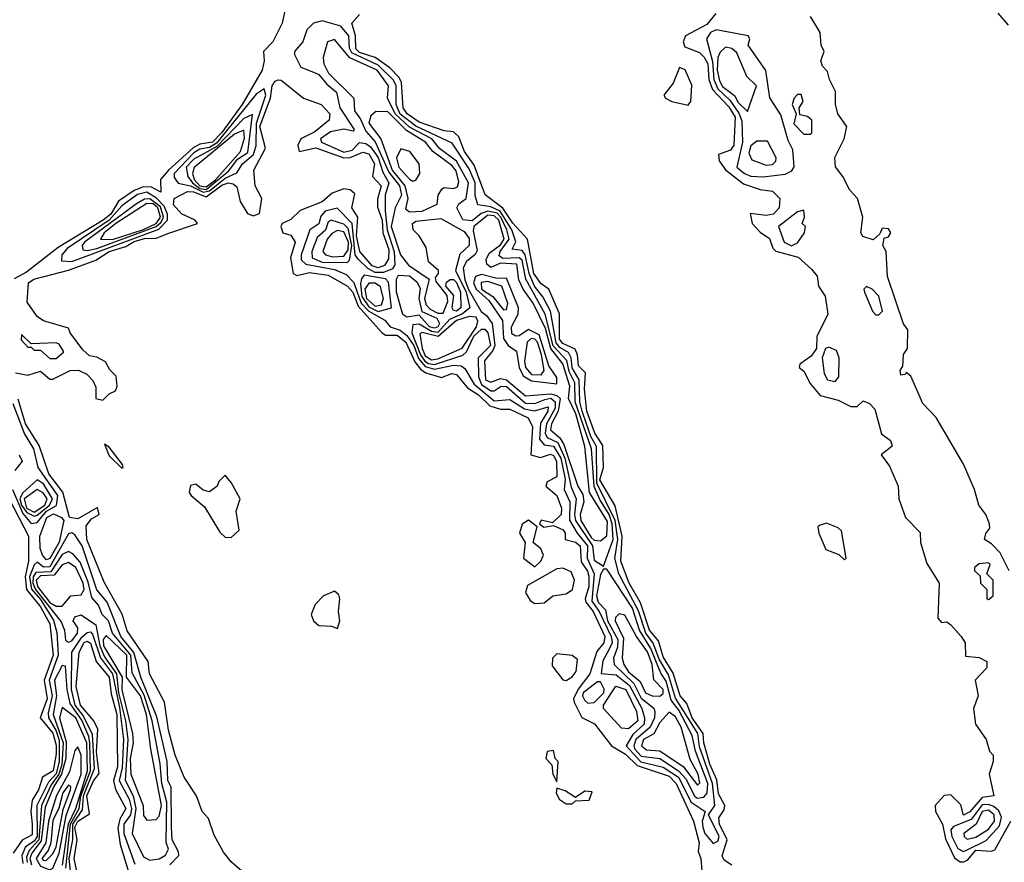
# Model space of a CAD drawing. Extents: x 2889633 to 3052318, y 540750 to 918690.
# Tile 541 of 656: x 2975359 to 2978506, y 836363 to 839056. Entities that reach past the tile are written whole.
import ezdxf

# ---------------------------------------------------------------- set-up
doc = ezdxf.new("R2010")
doc.units = 0

msp = doc.modelspace()

# ---------------------------------------------------------------- linework, layer by layer
at = {"layer": '0CON02XD'}
for points in [[(2976206.7, 839085), (2976197.5, 839045), (2976167.5, 838985), (2976137.5, 838955), (2976140, 838925), (2976134, 838895), (2976070, 838785), (2976005, 838695.6), (2975975, 838664.7), (2975935, 838657.9), (2975913.1, 838646.9), (2975834.4, 838575), (2975809.2, 838545), (2975810, 838505), (2975780.6, 838520.6), (2975755, 838522.3), (2975725, 838510), (2975674.2, 838475.8), (2975649.6, 838435), (2975625.5, 838415), (2975481.9, 838328.1), (2975380.7, 838249.3), (2975341.7, 838228.3)], [(2977575, 836423.3), (2977589.7, 836430.3), (2977594, 836445), (2977560, 836515), (2977580, 836545), (2977572.5, 836615), (2977531.7, 836731.7), (2977526.2, 836775), (2977455, 836887.5), (2977432.3, 836962.3), (2977402.8, 837012.8), (2977383.6, 837063.6), (2977360, 837095), (2977336.8, 837166.8), (2977273.3, 837285), (2977260.9, 837335), (2977270.4, 837395), (2977262.4, 837455), (2977203.6, 837575), (2977202.2, 837692.2), (2977183.7, 837723.7), (2977156.7, 837805), (2977149.2, 837835), (2977147.3, 837905), (2977125, 837944), (2977121.8, 837975), (2977112.4, 837992.4), (2977085, 838008.2), (2977072.9, 838022.9), (2977055.6, 838125), (2977030.8, 838170.8), (2977003.8, 838205), (2976987.3, 838245), (2976974.7, 838304.7), (2976965, 838318), (2976933, 838323), (2976944.2, 838345.8), (2976931.2, 838385), (2976894.4, 838444.4), (2976865, 838458.5), (2976823.3, 838465), (2976814.4, 838494.4), (2976814.5, 838535), (2976795, 838580), (2976741.2, 838661.2), (2976625, 838716.2), (2976575, 838754.6), (2976562.5, 838785), (2976561.5, 838845), (2976553.1, 838863.1), (2976505, 838911.2), (2976420.3, 838950.3), (2976412.7, 838965), (2976410.6, 839005), (2976385, 839035.8), (2976325, 839052.5), (2976297.5, 839045), (2976276.4, 839023.6), (2976263.3, 838985), (2976237.5, 838955), (2976236.7, 838945), (2976257.5, 838905), (2976298, 838888), (2976315, 838881.2), (2976340, 838850), (2976371.2, 838825), (2976382, 838775), (2976427.5, 838705), (2976425, 838700), (2976395, 838706.7), (2976351.9, 838698.1), (2976320, 838675), (2976323.8, 838665), (2976395, 838632.7), (2976420.9, 838639.1), (2976445, 838663.3), (2976465, 838660.8), (2976480, 838650), (2976505, 838615.7), (2976519.1, 838569.1), (2976538.6, 838535), (2976526.9, 838495), (2976527.1, 838445), (2976533.2, 838385), (2976555.4, 838314.6), (2976557.3, 838272.7), (2976550.5, 838259.5), (2976521.7, 838248.3), (2976495, 838248.2), (2976471.1, 838261.1), (2976440.6, 838290.6), (2976431.2, 838305), (2976421.5, 838405), (2976373.3, 838453.3), (2976335, 838444), (2976321.5, 838428.5), (2976315, 838403.3), (2976286.2, 838385), (2976258.6, 838305), (2976258.3, 838288.3), (2976273.3, 838275), (2976365, 838258.1), (2976401.7, 838241.7), (2976426.2, 838216.2), (2976437.1, 838185), (2976450.5, 838150.5), (2976474.3, 838124.3), (2976525.8, 838095.8), (2976543.3, 838075), (2976575, 838064.4), (2976596.6, 838046.6), (2976618.7, 838015), (2976633, 837973), (2976655, 837947.7), (2976685, 837939.6), (2976745, 837951.9), (2976769.5, 837949.5), (2976781.2, 837941.2), (2976811.7, 837891.7), (2976875, 837838.1), (2976925, 837841.9), (2976971.9, 837811.9), (2977004.2, 837805.8), (2977048.3, 837818.3), (2977047.1, 837805), (2977023.4, 837766.6), (2977020, 837715), (2977035, 837697.1), (2977065, 837693.1), (2977088.4, 837655), (2977102.1, 837587.9), (2977098.6, 837555), (2977116.9, 837515), (2977116.2, 837456.2), (2977140, 837415), (2977173.8, 837375), (2977172.5, 837335), (2977194.6, 837285), (2977187.6, 837197.6), (2977210.5, 837165), (2977249.1, 837085), (2977252.2, 837065), (2977241.7, 837041.7), (2977222.6, 837007.4), (2977216.7, 836966.7), (2977265, 836961.9), (2977307.8, 836927.8), (2977346.7, 836855), (2977355.7, 836825), (2977355, 836804), (2977318.9, 836771.1), (2977297.1, 836735), (2977344.1, 836684.1), (2977415, 836667.5), (2977464.4, 836635), (2977505, 836555.7), (2977550, 836525), (2977540, 836495), (2977542, 836475), (2977548.8, 836455), (2977575, 836423.3)], [(2977635, 836353.8), (2977610, 836370), (2977603.8, 836383.8), (2977619.4, 836435), (2977595.6, 836485), (2977593.3, 836505), (2977609.8, 836530.2), (2977611.9, 836545), (2977592.1, 836582.1), (2977587.1, 836627.1), (2977565, 836676.7), (2977545.6, 836745), (2977543.6, 836775), (2977507.5, 836825), (2977491.1, 836871.1), (2977469.4, 836895), (2977447.3, 836967.3), (2977415, 837020), (2977400.4, 837070.4), (2977371.8, 837105), (2977342.5, 837192.5), (2977306.7, 837255), (2977280.5, 837325), (2977284.6, 837405), (2977262.2, 837502.2), (2977212.8, 837585), (2977224.5, 837625), (2977222.2, 837695), (2977196.9, 837735), (2977171.2, 837805), (2977163.8, 837875), (2977167, 837927), (2977145, 837950), (2977141.9, 837985), (2977133.6, 838003.6), (2977095, 838021.5), (2977083.8, 838035), (2977083.6, 838116.4), (2977050, 838195), (2977025, 838212), (2977002.1, 838245), (2976982, 838355), (2976935, 838405.7), (2976903.3, 838453.3), (2976846.4, 838496.4), (2976810.9, 838590.9), (2976780, 838635), (2976762.2, 838682.2), (2976745, 838697.5), (2976715, 838701.4), (2976635, 838728.9), (2976597.5, 838755), (2976584.4, 838775), (2976579.4, 838855), (2976571.8, 838871.8), (2976542.1, 838902.1), (2976495, 838935.6), (2976445, 838951.2), (2976432.7, 838962.7), (2976431.8, 839005), (2976420, 839045), (2976445, 839073.3)], [(2977583.9, 839076.1), (2977555, 839040.8), (2977486.7, 839005), (2977478.8, 838985), (2977485, 838970), (2977531.3, 838951.3), (2977546.8, 838936.8), (2977558.2, 838915), (2977561.5, 838865), (2977572.6, 838832.6), (2977625, 838778.1), (2977645.5, 838745), (2977641.2, 838655), (2977630.7, 838639.3), (2977592.5, 838625), (2977593.8, 838605), (2977615, 838576), (2977671.9, 838531.9), (2977725, 838513.8), (2977765, 838508), (2977788, 838485), (2977786, 838455), (2977767.5, 838435), (2977745, 838430), (2977693.3, 838436.7), (2977700, 838405), (2977725, 838376.7), (2977755, 838356.7), (2977765.7, 838325.7), (2977775, 838316), (2977846.7, 838296.7), (2977888.9, 838258.9), (2977907, 838237), (2977912, 838205), (2977932.7, 838172.7), (2977941.2, 838115), (2977906.8, 838043.2), (2977905.6, 838005), (2977888.7, 837981.3), (2977852.5, 837955), (2977850, 837945), (2977865, 837932.5), (2977885, 837893.3), (2977916.7, 837855), (2977975, 837840), (2978015, 837820), (2978035, 837820), (2978055, 837837.5), (2978075, 837830), (2978091.7, 837811.7), (2978113, 837733), (2978141.7, 837711.7), (2978147, 837693), (2978112.5, 837665), (2978138.8, 837628.8), (2978166.7, 837565), (2978168.8, 837525), (2978190, 837465), (2978237, 837417), (2978237.5, 837385), (2978258.3, 837318.3), (2978297.5, 837255), (2978293, 837143), (2978305, 837130), (2978321.7, 837131.7), (2978335, 837122.5), (2978367.5, 837085), (2978380, 837065), (2978381.7, 837021.7), (2978425, 837017.5), (2978450, 837005), (2978450, 836985), (2978412.5, 836945), (2978422.5, 836895), (2978407.5, 836855), (2978413.3, 836805), (2978447.5, 836755), (2978458.3, 836718.3), (2978470, 836705), (2978470, 836685), (2978456.7, 836645), (2978472.5, 836575), (2978435, 836570), (2978395, 836524.2), (2978375, 836514), (2978366.6, 836546.6), (2978335, 836578.6), (2978313.4, 836576.6), (2978284.2, 836545), (2978285.8, 836525), (2978308.1, 836485), (2978318, 836438), (2978346.9, 836376.9), (2978364.2, 836364.2), (2978375.8, 836364.2), (2978389.1, 836370.9), (2978415, 836402.2), (2978465, 836398.8), (2978475, 836403.3), (2978526.2, 836495)], [(2978520.8, 837295), (2978492.5, 837352.5), (2978465, 837381.2), (2978442.5, 837395), (2978446.4, 837413.6), (2978459.2, 837430.8), (2978458, 837445), (2978446.2, 837475), (2978423.8, 837505), (2978410.8, 837555), (2978375.6, 837635.6), (2978287.5, 837785), (2978245, 837830), (2978207, 837917), (2978191.7, 837928.3), (2978188.3, 837921.7), (2978175, 837920), (2978172.5, 837935), (2978181.7, 837948.3), (2978183.6, 837986.4), (2978196.7, 838005), (2978197.5, 838065), (2978183.8, 838083.8), (2978132.5, 838235), (2978127.5, 838315), (2978117.5, 838335), (2978121.7, 838358.3), (2978135, 838362.5), (2978142.5, 838375), (2978135, 838387.5), (2978115, 838390), (2978108.3, 838371.7), (2978087, 838353), (2978053.6, 838363.6), (2978046.7, 838375), (2978053.3, 838425), (2978036.7, 838485), (2978011.7, 838511.7), (2977990, 838555), (2977966.1, 838586.1), (2977963.9, 838616.1), (2977993.3, 838675), (2978002.5, 838715), (2977973.8, 838755), (2977966.4, 838786.4), (2977966.4, 838826.4), (2977946.7, 838865), (2977940.7, 838890.7), (2977925, 838907.5), (2977918.8, 838925), (2977930, 838955), (2977920, 838975), (2977916.7, 839015), (2977886.4, 839066.4)], [(2978485, 839076.7), (2978518.3, 839038.3)], [(2977735, 838554.2), (2977805, 838562.5), (2977826.4, 838573.6), (2977833.6, 838586.4), (2977830, 838640), (2977815, 838670), (2977791.7, 838751.7), (2977756.1, 838806.1), (2977743.9, 838893.9), (2977687.5, 838975), (2977692.5, 838995), (2977687.5, 839005), (2977585, 839023.8), (2977566.7, 839015), (2977553.8, 838995), (2977572.7, 838922.7), (2977577.7, 838865), (2977590, 838835), (2977628.7, 838798.7), (2977657.6, 838757.6), (2977667, 838733), (2977668.9, 838665), (2977651.2, 838585), (2977675, 838564.2), (2977695, 838556), (2977735, 838554.2)], [(2977225, 837310), (2977255.3, 837394.7), (2977252.4, 837445), (2977242.7, 837475), (2977212.4, 837522.4), (2977194.7, 837564.7), (2977186.2, 837685), (2977133.8, 837835), (2977132.7, 837895), (2977115, 837932), (2977107.1, 837967.1), (2977063.7, 838013.7), (2977038.5, 838115), (2976976.7, 838226.7), (2976965, 838287.5), (2976955, 838295.6), (2976902.9, 838292.9), (2976891.3, 838301.3), (2976894.4, 838315), (2976923.1, 838355), (2976916.1, 838385), (2976896.6, 838425), (2976885, 838437.8), (2976855, 838444.7), (2976833.4, 838436.6), (2976805, 838413.5), (2976775, 838416.2), (2976756.2, 838455), (2976762.3, 838467.7), (2976785.6, 838484.4), (2976792.9, 838535), (2976755, 838604.3), (2976700, 838645), (2976675.7, 838675), (2976605, 838712.9), (2976559.2, 838755), (2976534.2, 838805), (2976537.5, 838845), (2976501.4, 838895), (2976413.9, 838933.9), (2976365, 838992.5), (2976342.5, 838985), (2976328.8, 838935), (2976331.2, 838915), (2976346, 838885), (2976426.7, 838805), (2976428.8, 838765), (2976448.5, 838738.5), (2976465, 838700), (2976495, 838666.2), (2976538.8, 838568.8), (2976573.1, 838525), (2976578.6, 838495), (2976558.6, 838455), (2976546.2, 838395), (2976575.7, 838305), (2976601.2, 838271.2), (2976667, 838227), (2976652.5, 838165), (2976657.8, 838145), (2976670.9, 838130.9), (2976695, 838117.9), (2976712.2, 838117.8), (2976727.5, 838155), (2976724.5, 838175), (2976689.5, 838219.5), (2976687.5, 838232.5), (2976697.5, 838245), (2976697.5, 838255), (2976665, 838282.5), (2976657.8, 838327.8), (2976635.5, 838365.5), (2976616.2, 838385), (2976613.8, 838405), (2976625, 838412), (2976705, 838421.2), (2976779.3, 838379.3), (2976795, 838356.7), (2976795.7, 838335), (2976765, 838306.7), (2976751.2, 838255), (2976785.9, 838185), (2976797.1, 838135), (2976774.1, 838115.9), (2976732.1, 838097.9), (2976695, 838056.9), (2976675, 838059.1), (2976635, 838083.1), (2976615, 838081.2), (2976612.5, 838055), (2976640, 837985), (2976653.8, 837965), (2976665, 837956.8), (2976685, 837954.6), (2976775, 837984.4), (2976786.9, 837995), (2976810, 838045), (2976835, 838066.9), (2976845, 838067.5), (2976855.3, 838055.3), (2976863.5, 838015), (2976824.4, 837975), (2976825.5, 837915), (2976835, 837890.6), (2976865, 837870), (2976875, 837870), (2976897.5, 837885), (2976915, 837884.3), (2976975, 837830.5), (2977005, 837830), (2977037.3, 837842.7), (2977056, 837846), (2977070.4, 837835), (2977070, 837815), (2977042.9, 837765), (2977037.8, 837735), (2977045, 837720.8), (2977078.5, 837705), (2977101.3, 837655), (2977121.8, 837561.8), (2977137.5, 837525), (2977131.5, 837475), (2977135.4, 837455), (2977189.5, 837375), (2977195, 837328.8), (2977225, 837310)], [(2977685, 838762.5), (2977713.3, 838845), (2977682.5, 838875), (2977650.3, 838950.3), (2977635, 838964.2), (2977615, 838968.8), (2977597.5, 838952.5), (2977590, 838935), (2977587.5, 838895), (2977595, 838861.2), (2977605, 838842.9), (2977643.5, 838813.5), (2977655, 838792), (2977685, 838762.5)], [(2977495, 838783.3), (2977503.8, 838795), (2977506.6, 838846.6), (2977485.6, 838895.6), (2977467, 838903), (2977447, 838853), (2977417.5, 838815), (2977423.3, 838805), (2977442.5, 838795), (2977495, 838783.3)], [(2975345, 837927.5), (2975385, 837920), (2975425, 837932.5), (2975455, 837907.5), (2975465, 837907.5), (2975520, 837935), (2975546.4, 837936.4), (2975573.3, 837923.3), (2975593, 837903), (2975601.7, 837881.7), (2975602.5, 837845), (2975625, 837840), (2975645, 837860), (2975665, 837870), (2975670, 837885), (2975667, 837917), (2975647, 837937), (2975633, 837963), (2975605, 837977.5), (2975581.7, 837981.7), (2975560.7, 838000.7), (2975520, 838055), (2975515, 838070), (2975435, 838093.3), (2975415, 838107.5), (2975383, 838153), (2975386.7, 838215), (2975403.6, 838226.4), (2975515, 838255.7), (2975602.2, 838287.8), (2975645, 838315.4), (2975698.2, 838331.8), (2975725, 838347.5), (2975757.3, 838357.3), (2975795, 838357.5), (2975835.8, 838374.2), (2975927.5, 838405), (2975920, 838415), (2975875.9, 838435.9), (2975850, 838465), (2975852.5, 838485), (2975895, 838506.7), (2975914.5, 838505.5), (2975955, 838490), (2976005, 838527.3), (2976025, 838534.4), (2976041.3, 838531.3), (2976052.5, 838522.5), (2976063.3, 838475), (2976087.1, 838437.1), (2976105, 838429.2), (2976125, 838436.7), (2976132.9, 838485), (2976111.2, 838525), (2976106.7, 838575), (2976144, 838646), (2976126.2, 838715), (2976160.4, 838805), (2976165.6, 838845), (2976175, 838860), (2976185, 838864), (2976195, 838863.3), (2976265.9, 838805.9), (2976322.5, 838785), (2976350, 838755), (2976347.5, 838735), (2976301.7, 838698.3), (2976257.5, 838675), (2976247.5, 838655), (2976252.5, 838635), (2976305, 838646.9), (2976395, 838614.4), (2976415, 838615.6), (2976455, 838633.1), (2976475, 838627.1), (2976493.1, 838595), (2976486.2, 838555), (2976514.3, 838525), (2976502.7, 838482.7), (2976502.5, 838457.5), (2976517.1, 838415), (2976518.9, 838375), (2976538.3, 838321.7), (2976537.8, 838292.2), (2976525, 838270.6), (2976505, 838262.7), (2976485, 838270), (2976445.6, 838315), (2976435.5, 838365), (2976439.2, 838425), (2976420, 838455), (2976429.5, 838499.5), (2976415, 838512.9), (2976394.4, 838515.6), (2976357.9, 838502.1), (2976325, 838474), (2976255, 838446.7), (2976225, 838418), (2976197.5, 838405), (2976193.3, 838395), (2976200, 838375), (2976225, 838367.5), (2976238.8, 838345), (2976224, 838295), (2976232.5, 838245), (2976245, 838238.8), (2976285, 838248.1), (2976345, 838239.4), (2976406, 838205), (2976423.3, 838185), (2976440.6, 838140.6), (2976516.4, 838056.4), (2976528.3, 838048.3), (2976565, 838047.9), (2976593.3, 838025), (2976622.2, 837962.2), (2976639.4, 837939.4), (2976657.1, 837927.1), (2976707, 837913), (2976740, 837925), (2976755, 837922), (2976790, 837880), (2976825, 837856.9), (2976861.5, 837821.5), (2976895, 837811.4), (2976925, 837811.2), (2976983.4, 837783.4), (2976998.1, 837755), (2976992.5, 837665), (2977023.6, 837656.4), (2977055, 837668), (2977065, 837663.3), (2977074, 837645), (2977076, 837595), (2977045, 837578.8), (2977040, 837565), (2977075.7, 837535), (2977090.8, 837495), (2977089.2, 837475), (2977061.7, 837448.3), (2977025, 837456.7), (2977020, 837445), (2977033.8, 837433.8), (2977065, 837440), (2977095.9, 837425.9), (2977102.5, 837415), (2977102.5, 837395), (2977135, 837386), (2977150, 837375), (2977152.9, 837322.9), (2977173.4, 837293.4), (2977177.3, 837277.3), (2977177.9, 837245), (2977165.6, 837205), (2977167.8, 837195), (2977191.1, 837165), (2977228.9, 837085), (2977225.8, 837065), (2977203.1, 837036.9), (2977181.4, 836965), (2977143.9, 836916.1), (2977129.2, 836885), (2977131.2, 836875), (2977155.6, 836825.6), (2977195.5, 836805.5), (2977250, 836735), (2977295, 836708.9), (2977332.1, 836672.1), (2977435, 836637.8), (2977456.7, 836615), (2977511.9, 836495), (2977530, 836425), (2977527.7, 836397.7), (2977536, 836375), (2977538.6, 836335)], [(2975945, 838505.2), (2975965, 838508.9), (2976015, 838549.6), (2976052.9, 838567.1), (2976071.2, 838595), (2976106.5, 838625), (2976114.3, 838654.3), (2976115.9, 838725), (2976145.5, 838815), (2976140, 838835), (2976115, 838818), (2975987.9, 838662.1), (2975965, 838647.8), (2975935, 838642.7), (2975915, 838631.2), (2975852.5, 838565), (2975852.3, 838552.3), (2975865, 838533.8), (2975905, 838525.4), (2975945, 838505.2)], [(2977885, 838690), (2977890, 838695), (2977890, 838735), (2977877, 838747), (2977851.7, 838751.7), (2977850, 838775), (2977862.5, 838795), (2977856.7, 838816.7), (2977845, 838817.5), (2977834.1, 838805.9), (2977827.5, 838785), (2977840, 838755), (2977833, 838723), (2977865, 838690), (2977885, 838690)], [(2975955, 838513.9), (2976027.1, 838572.9), (2976055, 838610), (2976088.1, 838631.9), (2976103, 838753), (2976075, 838740.8), (2975988.7, 838651.3), (2975915, 838610.6), (2975891.4, 838585), (2975896.5, 838555), (2975911.5, 838535), (2975935, 838516.5), (2975955, 838513.9)], [(2976605, 838442), (2976645, 838444.2), (2976693, 838467), (2976696.7, 838495), (2976707.5, 838515), (2976715, 838520), (2976745, 838516.2), (2976757.7, 838522.3), (2976762, 838538), (2976753.6, 838573.6), (2976740.2, 838590.2), (2976679.2, 838635), (2976655.8, 838665), (2976595, 838702.5), (2976535, 838761.9), (2976497.5, 838762.5), (2976480.6, 838749.4), (2976474.5, 838725), (2976513.5, 838675), (2976549.1, 838575), (2976589.3, 838525), (2976599.5, 838485), (2976592, 838452), (2976605, 838442)], [(2975955, 838522.3), (2975985.1, 838544.9), (2976064.4, 838635), (2976077.8, 838677.8), (2976075, 838703.3), (2976045, 838690), (2975916.6, 838583.4), (2975911.1, 838565), (2975916.8, 838545), (2975935, 838524.8), (2975955, 838522.3)], [(2976615, 838540), (2976625, 838543.3), (2976637.5, 838565), (2976636, 838595), (2976606.2, 838635), (2976576.7, 838643.3), (2976563.6, 838615), (2976570.4, 838585), (2976605, 838546.9), (2976615, 838540)], [(2977745, 838591.2), (2977765, 838593.8), (2977775.9, 838604.1), (2977776.7, 838615), (2977748.3, 838668.3), (2977715, 838667.5), (2977695, 838653.3), (2977689.5, 838629.5), (2977698.3, 838608.3), (2977745, 838591.2)], [(2975525, 838283.3), (2975803.4, 838386.6), (2975831.1, 838415), (2975831.2, 838435), (2975820.3, 838460.3), (2975796.2, 838486.2), (2975765.3, 838505.3), (2975735, 838497.8), (2975685, 838460.8), (2975645, 838415.3), (2975510.8, 838325), (2975493.8, 838305), (2975492.5, 838285), (2975525, 838283.3)], [(2975575, 838318), (2975605, 838324.6), (2975795.2, 838394.8), (2975811.2, 838408.8), (2975818.6, 838425), (2975808.6, 838458.6), (2975775, 838483.2), (2975757.8, 838482.2), (2975732.6, 838467.4), (2975566.2, 838345), (2975558.8, 838335), (2975560.8, 838320.8), (2975575, 838318)], [(2975655, 838353.4), (2975755, 838385.7), (2975795, 838404.8), (2975808.9, 838425), (2975800.5, 838455), (2975785, 838468.1), (2975765, 838468.7), (2975665.6, 838405), (2975629.2, 838375), (2975616.7, 838355), (2975655, 838353.4)], [(2977215, 837390.8), (2977235, 837406.7), (2977237.3, 837452.7), (2977180, 837545), (2977165, 837692.5), (2977136.5, 837796.5), (2977112.9, 837845), (2977117.1, 837885), (2977095, 837956), (2977055.9, 838005), (2977039.6, 838069.6), (2977000, 838150), (2976967.8, 838195), (2976954.5, 838225), (2976947.5, 838275), (2976895, 838278.5), (2976865, 838264.4), (2976851.4, 838275), (2976850, 838290), (2976859.7, 838310.3), (2976895, 838336.4), (2976907.7, 838355), (2976890, 838415), (2976875, 838429.6), (2976855, 838431.1), (2976810.6, 838395), (2976808.1, 838381.9), (2976821.2, 838318.8), (2976814.3, 838305.7), (2976786.6, 838283.4), (2976776.5, 838263.5), (2976781.8, 838225), (2976793.7, 838193.7), (2976833.9, 838123.9), (2976850.3, 838110.3), (2976868.9, 838085), (2976876.9, 838015), (2976871.2, 837998.8), (2976843.8, 837966.2), (2976847.5, 837905), (2976865, 837897.5), (2976895, 837908.9), (2976915, 837905.6), (2976975, 837854.3), (2977055, 837860.7), (2977075.3, 837855.3), (2977085.8, 837845), (2977080, 837805), (2977058.2, 837765), (2977055.5, 837745), (2977085, 837719.5), (2977098.1, 837698.1), (2977143.1, 837565), (2977158.8, 837538.8), (2977161.4, 837515), (2977150, 837475), (2977152.7, 837455), (2977185, 837401.1), (2977195, 837392.2), (2977215, 837390.8)], [(2977825, 838333.8), (2977845, 838342.5), (2977867.5, 838375), (2977870, 838395), (2977860, 838405), (2977867.5, 838425), (2977865, 838447.5), (2977845, 838442.5), (2977783.8, 838395), (2977802.5, 838345), (2977825, 838333.8)], [(2976405, 838280), (2976412.9, 838287.1), (2976420.2, 838335), (2976408.3, 838388.3), (2976395, 838402.2), (2976354.2, 838415.8), (2976345, 838410), (2976336.2, 838383.8), (2976309.7, 838360.3), (2976292.9, 838315), (2976294, 838295), (2976325, 838281.5), (2976405, 838280)], [(2976358.2, 838298.2), (2976395, 838300.5), (2976409, 838321), (2976410.2, 838345), (2976395, 838378.1), (2976375, 838382.5), (2976356.9, 838373.1), (2976341.4, 838355), (2976328, 838315), (2976336.7, 838305), (2976358.2, 838298.2)], [(2976505, 838123.8), (2976547.5, 838135), (2976537.4, 838217.4), (2976528, 838228), (2976460, 838240), (2976450.9, 838229.1), (2976448, 838212), (2976451.9, 838171.9), (2976475, 838138.9), (2976505, 838123.8)], [(2976685, 838070.4), (2976668.6, 838075), (2976635, 838112), (2976595.7, 838105.7), (2976583.5, 838113.5), (2976563.1, 838185), (2976563, 838227), (2976570, 838240), (2976605, 838237.5), (2976628.2, 838218.2), (2976638.2, 838198.2), (2976634.6, 838165), (2976644, 838124), (2976691.9, 838101.9), (2976700.6, 838085), (2976695, 838074.5), (2976685, 838070.4)], [(2977075, 837892.5), (2977075, 837912.5), (2977050.2, 837950.2), (2977018.8, 838048.8), (2976985, 838065.8), (2976955, 838045.8), (2976944.2, 838044.2), (2976932.1, 838052.1), (2976930.8, 838075), (2976952, 838115), (2976952.5, 838135), (2976915, 838230), (2976885, 838228.5), (2976835, 838241.5), (2976816, 838235), (2976809.6, 838215), (2976817.5, 838195), (2976858.3, 838158.3), (2976902.2, 838095), (2976905, 838037.5), (2976920, 838015), (2976946.7, 837996.7), (2976954.6, 837944.6), (2976967.8, 837917.8), (2976995, 837901.5), (2977075, 837892.5)], [(2976495, 838140.8), (2976515, 838144.4), (2976521.2, 838165), (2976512.4, 838202.4), (2976495, 838214.3), (2976475, 838214.3), (2976461.5, 838195), (2976466.8, 838165), (2976495, 838140.8)], [(2976755, 838124.5), (2976745, 838126.2), (2976740.6, 838135), (2976746.2, 838175), (2976720.8, 838205), (2976722.5, 838217.5), (2976735, 838225.7), (2976745, 838225.7), (2976755, 838216.2), (2976768.1, 838185), (2976769.2, 838135), (2976755, 838124.5)], [(2976905, 838128.8), (2976915, 838130), (2976919.2, 838149.2), (2976900, 838205), (2976855, 838218.9), (2976833.6, 838216.4), (2976835, 838194.4), (2976871.1, 838171.1), (2976905, 838128.8)], [(2978105, 838112.5), (2978116.7, 838125), (2978105, 838172.5), (2978083.3, 838195), (2978065, 838203.3), (2978056.7, 838195), (2978058.8, 838185), (2978084, 838125), (2978095, 838113.3), (2978105, 838112.5)], [(2976675, 837968.8), (2976695, 837972.3), (2976773.4, 838006.6), (2976819.1, 838075), (2976822.7, 838092.7), (2976817.5, 838105), (2976795, 838107.3), (2976755, 838094.6), (2976696.5, 838043.5), (2976645, 838056.7), (2976637.5, 838052.5), (2976644.7, 838005), (2976655, 837981.5), (2976675, 837968.8)], [(2975455, 837973.3), (2975475, 837973.8), (2975500, 837995), (2975485, 838018.8), (2975475, 838023.8), (2975395, 838020), (2975365, 838050), (2975363.3, 838033.3), (2975385, 838010), (2975395, 838010), (2975405, 838000), (2975425, 838000), (2975455, 837973.3)], [(2977025, 837921.1), (2977035.5, 837935), (2977026.1, 837985), (2977014.2, 838025), (2977005, 838035.6), (2976993.2, 838036.8), (2976981.2, 838025), (2976972.5, 837965), (2976975.6, 837945), (2976995, 837922.2), (2977025, 837921.1)], [(2977965, 837900), (2977976.7, 837915), (2977977.5, 837975), (2977969.3, 837999.3), (2977945, 838010), (2977934.3, 838005.7), (2977923.8, 837975), (2977930, 837925), (2977940, 837905), (2977965, 837900)], [(2975336, 837555), (2975368.4, 837478.4), (2975395, 837446.2), (2975415, 837449.2), (2975444.6, 837485), (2975476.3, 837503.7), (2975480.9, 837535), (2975417.5, 837625), (2975404.3, 837685), (2975374.1, 837734.1), (2975338.4, 837828.4)], [(2976077.4, 836327.4), (2976034.4, 836364.4), (2976010, 836395), (2975980.2, 836450.2), (2975962.7, 836502.7), (2975942.5, 836525), (2975924.2, 836575), (2975884.3, 836635), (2975855.5, 836705.5), (2975834.2, 836785), (2975822, 836875), (2975774.2, 836965), (2975769.2, 837005), (2975702.6, 837102.6), (2975686.6, 837156.6), (2975628.3, 837258.3), (2975573.3, 837395), (2975571.7, 837438.3), (2975588.8, 837461.2), (2975612.5, 837475), (2975607, 837497), (2975545, 837461.2), (2975517.5, 837465), (2975496.2, 837546.2), (2975451.5, 837605), (2975421.1, 837695), (2975377.5, 837765), (2975353.6, 837843.6)], [(2975685, 837622.5), (2975690, 837625), (2975687.5, 837635), (2975645, 837690), (2975630, 837700), (2975645, 837662.5), (2975685, 837622.5)], [(2975356.7, 837665), (2975366.7, 837645), (2975343.3, 837615)], [(2975405, 837469.2), (2975415, 837472.1), (2975453.8, 837505), (2975463.8, 837525), (2975435, 837572.5), (2975415, 837585.7), (2975367.3, 837542.7), (2975359.3, 837525), (2975364.5, 837504.5), (2975381.2, 837481.2), (2975405, 837469.2)], [(2976035, 837401.2), (2976060, 837425), (2976051.2, 837485), (2976063.3, 837525), (2976035, 837577.5), (2976015, 837600), (2975995, 837580), (2975990, 837565), (2975965, 837547.5), (2975945, 837552.5), (2975921.7, 837571.7), (2975905, 837567.5), (2975900, 837545), (2975906.7, 837535), (2975949.2, 837499.2), (2975998.3, 837418.3), (2976015, 837402.5), (2976035, 837401.2)], [(2975311.7, 837551.7), (2975387.1, 837405), (2975386.5, 837325), (2975376.2, 837275), (2975380.5, 837235), (2975425, 837180), (2975455.4, 837125), (2975465.4, 837025), (2975437.3, 836945), (2975447.1, 836885), (2975424, 836825), (2975465, 836775.8), (2975475, 836737.5), (2975475, 836710), (2975465.4, 836655), (2975432, 836635), (2975419.2, 836595), (2975398.5, 836561.5), (2975394.4, 836525), (2975399.1, 836485), (2975398.8, 836451.2), (2975366.5, 836433.5), (2975337.7, 836392.3)], [(2975405, 837482.4), (2975438.7, 837505), (2975447.1, 837525), (2975433.6, 837543.6), (2975415, 837554.4), (2975372.7, 837525), (2975380.6, 837495), (2975405, 837482.4)], [(2975445, 837330), (2975431.9, 837345), (2975424.2, 837365.8), (2975422.9, 837405), (2975445.7, 837465), (2975466.4, 837476.4), (2975492.5, 837465), (2975500, 837455), (2975485, 837386.2), (2975455, 837334.3), (2975445, 837330)], [(2977005, 837307.5), (2977024.3, 837325.7), (2977032.5, 837345), (2977024, 837365), (2977000, 837385), (2977012.5, 837435), (2976985, 837456.7), (2976965, 837443.3), (2976956, 837415), (2976973.8, 837385), (2976968.8, 837335), (2977005, 837307.5)], [(2977995, 837330), (2978000, 837335), (2977985, 837422.5), (2977975, 837432.5), (2977937, 837447), (2977915, 837440), (2977910, 837435), (2977913.3, 837415), (2977935, 837362.5), (2977977, 837347), (2977995, 837330)], [(2975839.2, 836355), (2975867.5, 836385), (2975866.8, 836396.8), (2975845.6, 836435), (2975844.5, 836475), (2975843.3, 836603.3), (2975832, 836625), (2975830, 836685), (2975797.5, 836827.5), (2975745.7, 836955), (2975724.1, 837034.1), (2975682.5, 837085), (2975638.1, 837195), (2975605, 837233.8), (2975558.1, 837375), (2975535, 837410), (2975525, 837416.2), (2975515, 837413.3), (2975455, 837307.8), (2975435, 837306.7), (2975415, 837322), (2975405, 837314), (2975389.7, 837275), (2975396.1, 837236.1), (2975425, 837202.5), (2975466.9, 837136.9), (2975477.8, 837097.8), (2975481.5, 837025), (2975453.2, 836945), (2975462.5, 836895), (2975450.3, 836840.3), (2975451.1, 836825), (2975474.7, 836785), (2975485, 836753.8), (2975485.3, 836685), (2975475, 836645.6), (2975450.4, 836619.6), (2975413.6, 836545), (2975414.6, 836445), (2975405, 836430.9), (2975377.6, 836412.4), (2975365.5, 836385), (2975368.9, 836358.9)], [(2975775, 836370), (2975805, 836373.8), (2975825, 836386.2), (2975834.2, 836405), (2975826.5, 836426.5), (2975829.3, 836555), (2975812.7, 836615), (2975807.8, 836677.8), (2975782.5, 836815), (2975756.7, 836896.7), (2975718.6, 836968.6), (2975713.5, 837025), (2975655.6, 837095), (2975642.5, 837135), (2975622.5, 837155), (2975611.2, 837185), (2975589.7, 837209.7), (2975578.1, 837258.1), (2975552.1, 837322.1), (2975529.1, 837349.1), (2975515, 837356), (2975495, 837347.1), (2975458.2, 837291.8), (2975410.4, 837289.6), (2975401.6, 837275), (2975400.8, 837255), (2975409.7, 837235), (2975491.3, 837131.3), (2975502, 837105), (2975505, 837072.5), (2975515, 837066.7), (2975525, 837071.2), (2975544, 837095), (2975545, 837112.5), (2975530, 837135), (2975535, 837148), (2975555, 837154.2), (2975601.7, 837121.7), (2975615.2, 837055.2), (2975630.1, 837020.1), (2975668.2, 836965), (2975674.7, 836905), (2975697.2, 836815), (2975704.6, 836755), (2975695.5, 836625.5), (2975721.2, 836575), (2975730.4, 836535), (2975718.8, 836455), (2975755, 836380), (2975775, 836370)], [(2975495, 837181.2), (2975522.5, 837215), (2975555, 837218), (2975564.4, 837235), (2975561.8, 837255), (2975538.1, 837305), (2975515, 837320.8), (2975495, 837314), (2975469.4, 837280.6), (2975425, 837278.2), (2975411.6, 837265), (2975415.3, 837245), (2975455, 837193.6), (2975475, 837181.4), (2975495, 837181.2)], [(2978455, 837202.5), (2978470, 837215), (2978470, 837265), (2978450, 837285), (2978460, 837315), (2978455, 837320), (2978425, 837317.5), (2978410, 837305), (2978410, 837295), (2978428.3, 837278.3), (2978430, 837255), (2978450, 837235), (2978450, 837205), (2978455, 837202.5)], [(2977005, 837190.6), (2977035, 837192.5), (2977062.5, 837215), (2977105, 837220.6), (2977125.5, 837234.5), (2977132.2, 837265), (2977120.9, 837290.9), (2977095, 837303.3), (2977075, 837301.1), (2976981.9, 837248.1), (2976975.8, 837225), (2976990.2, 837200.2), (2977005, 837190.6)], [(2977525, 836567.5), (2977545, 836570.8), (2977556.2, 836583.8), (2977557.7, 836615), (2977518.3, 836718.3), (2977507.8, 836767.8), (2977465, 836849.2), (2977440.8, 836880.8), (2977425, 836942), (2977407.7, 836967.7), (2977376.2, 837046.2), (2977339.6, 837105), (2977317.1, 837175), (2977235, 837300), (2977225, 837300), (2977215, 837282.5), (2977202.1, 837215), (2977208.1, 837195), (2977230.5, 837170.5), (2977237.9, 837135), (2977270.4, 837075), (2977269.5, 837050.5), (2977257.1, 837015), (2977259.2, 836995), (2977321.5, 836935), (2977345, 836887.1), (2977385, 836856.2), (2977389.2, 836845), (2977387.1, 836825), (2977373.3, 836795), (2977328.5, 836755), (2977321.5, 836735), (2977324.5, 836725), (2977345, 836702.5), (2977405, 836694.4), (2977464.4, 836655), (2977488.3, 836628.3), (2977515, 836574.2), (2977525, 836567.5)], [(2976375, 837110), (2976382.5, 837135), (2976377.5, 837165), (2976382.5, 837205), (2976378.3, 837218.3), (2976365, 837230), (2976330, 837215), (2976303, 837187), (2976290, 837155), (2976297.5, 837135), (2976315, 837120), (2976355, 837117.5), (2976375, 837110)], [(2977405, 836894), (2977415, 836902.5), (2977415.6, 836915), (2977386, 836946), (2977380, 836995), (2977365, 837035.8), (2977330, 837085), (2977293, 837153), (2977275, 837156.7), (2977263.3, 837145), (2977262, 837135), (2977288.9, 837078.9), (2977284.4, 837015), (2977289.4, 836995), (2977305, 836971.4), (2977341.3, 836941.3), (2977358.8, 836905), (2977380, 836895), (2977405, 836894)], [(2975520.9, 836335), (2975517.2, 836375), (2975528.2, 836435), (2975528.7, 836485), (2975559.1, 836530.9), (2975562.7, 836575), (2975597.5, 836662.5), (2975591.2, 836771.2), (2975562.1, 836832.1), (2975536.2, 836865), (2975524.7, 836915), (2975525.5, 837034.5), (2975557.3, 837082.7), (2975575, 837097.5), (2975585, 837099.2), (2975592, 837092), (2975616.9, 837016.9), (2975655.9, 836965), (2975677.4, 836857.4), (2975690.4, 836755), (2975685.9, 836665), (2975676.4, 836625), (2975708.2, 836565), (2975716.1, 836535), (2975712.5, 836515), (2975691.8, 836485), (2975692.1, 836455), (2975726.6, 836356.6)], [(2975541.1, 836335), (2975532.5, 836375), (2975542.7, 836435), (2975535.5, 836475), (2975545, 836494.3), (2975581.7, 836518.3), (2975573.5, 836575), (2975595, 836622.9), (2975613, 836647), (2975603.9, 836715), (2975608.3, 836788.3), (2975596.2, 836815), (2975553.5, 836865), (2975539.4, 836925), (2975548.6, 837035), (2975565, 837065.6), (2975575, 837070), (2975585, 837063.8), (2975602.9, 837005), (2975644.4, 836955), (2975651.1, 836901.1), (2975669.2, 836835), (2975671.7, 836668.3), (2975659.1, 836625), (2975665.4, 836595.4), (2975697.8, 836535), (2975678.9, 836501.1), (2975672.6, 836472.6), (2975680, 836420), (2975711.9, 836315)], [(2975765, 836497.5), (2975795, 836500), (2975805, 836510), (2975812, 836545), (2975778.1, 836725), (2975764, 836835), (2975744.6, 836895), (2975700, 836955), (2975701.6, 837025), (2975635, 837088), (2975625.6, 837075), (2975626.8, 837055), (2975686.7, 836955), (2975685.6, 836914.4), (2975719.5, 836775), (2975721.1, 836745), (2975712.1, 836695), (2975714.5, 836644.5), (2975753.8, 836545), (2975755, 836512.5), (2975765, 836497.5)], [(2977105, 836943.8), (2977125, 836955.7), (2977136.9, 836973.1), (2977141.1, 837011.1), (2977125, 837024.2), (2977075, 837029.2), (2977061.4, 837015), (2977061.1, 836991.1), (2977095, 836946.7), (2977105, 836943.8)], [(2975505.9, 836344.1), (2975521, 836485), (2975548.4, 836535), (2975554.5, 836575), (2975585.3, 836655), (2975582.5, 836745), (2975579.7, 836765), (2975556.9, 836816.9), (2975520.1, 836870.1), (2975510.4, 836915), (2975505, 836990), (2975495, 836992.5), (2975470, 836945), (2975476.5, 836895), (2975466.2, 836835), (2975497.8, 836745), (2975493.3, 836675), (2975483.9, 836645), (2975459.8, 836610.2), (2975428.9, 836545), (2975420.5, 836435), (2975389.2, 836400.8), (2975380.5, 836379.5), (2975382.2, 836362.2)], [(2977175, 836871.2), (2977195, 836873.3), (2977225.6, 836905), (2977226.8, 836916.8), (2977215, 836940), (2977205, 836940), (2977160, 836905), (2977157.1, 836895), (2977165, 836880), (2977175, 836871.2)], [(2977305, 836790), (2977281.7, 836791.7), (2977224.2, 836855), (2977224.5, 836865.5), (2977264, 836926), (2977295.6, 836915), (2977330.5, 836845), (2977334.3, 836815), (2977305, 836790)], [(2975496.1, 836353.9), (2975514.4, 836485.6), (2975538.3, 836535), (2975575.7, 836655), (2975573.3, 836745), (2975537.9, 836825), (2975495, 836857.5), (2975485.6, 836824.4), (2975507.8, 836747.8), (2975506.6, 836695), (2975492.6, 836645), (2975467.5, 836605), (2975440.7, 836539.3), (2975432.5, 836475), (2975427.9, 836432.1), (2975397.4, 836392.6), (2975390.8, 836375), (2975396.2, 836355)], [(2977525, 836610), (2977533, 836617), (2977526.9, 836645), (2977501.2, 836691.2), (2977473.3, 836795), (2977455, 836828), (2977435, 836843.3), (2977405, 836810), (2977385, 836774), (2977352.5, 836755), (2977346, 836735), (2977362.1, 836722.1), (2977405, 836719.4), (2977479.7, 836669.7), (2977525, 836610)], [(2975455, 836339.2), (2975465, 836344.2), (2975485, 836392), (2975507.4, 836512.6), (2975555.2, 836645), (2975555.3, 836705), (2975545, 836732.5), (2975535, 836720), (2975518, 836652), (2975476.6, 836576.6), (2975451.2, 836495), (2975442.8, 836425), (2975411.9, 836375), (2975425, 836350.4), (2975455, 836339.2)], [(2977075, 836620), (2977080, 836685), (2977070, 836695), (2977065, 836720), (2977045, 836717.5), (2977040, 836695), (2977060, 836675), (2977062.5, 836645), (2977075, 836620)], [(2975435, 836368.8), (2975445, 836370), (2975465, 836390), (2975475, 836412.5), (2975498.1, 836531.9), (2975521.2, 836595), (2975522.5, 836605), (2975515, 836610), (2975496.7, 836585), (2975483.6, 836536.4), (2975465, 836496.7), (2975458, 836425), (2975449.4, 836400.6), (2975430, 836375), (2975435, 836368.8)], [(2977125, 836550), (2977135, 836560), (2977178.3, 836561.7), (2977188.3, 836588.3), (2977165, 836590), (2977135, 836570), (2977101.7, 836591.7), (2977075, 836600), (2977073.3, 836585), (2977082.5, 836565), (2977105, 836550), (2977125, 836550)], [(2978375, 836397.5), (2978385, 836401.9), (2978447.3, 836432.7), (2978490.2, 836479.8), (2978497, 836507), (2978487.6, 836527.6), (2978471.7, 836541.7), (2978455, 836547.9), (2978435, 836546.4), (2978399.7, 836500.3), (2978343, 836477), (2978335, 836466.7), (2978338.1, 836445), (2978356.6, 836406.6), (2978375, 836397.5)], [(2978386.7, 836436.7), (2978415, 836442.9), (2978455, 836469.2), (2978474.3, 836495), (2978472.9, 836515), (2978455, 836530), (2978435, 836525.6), (2978415.6, 836484.4), (2978376.7, 836455), (2978377.5, 836445), (2978386.7, 836436.7)]]:
    msp.add_lwpolyline(points, dxfattribs=at)

doc.saveas('drawing.dxf')
